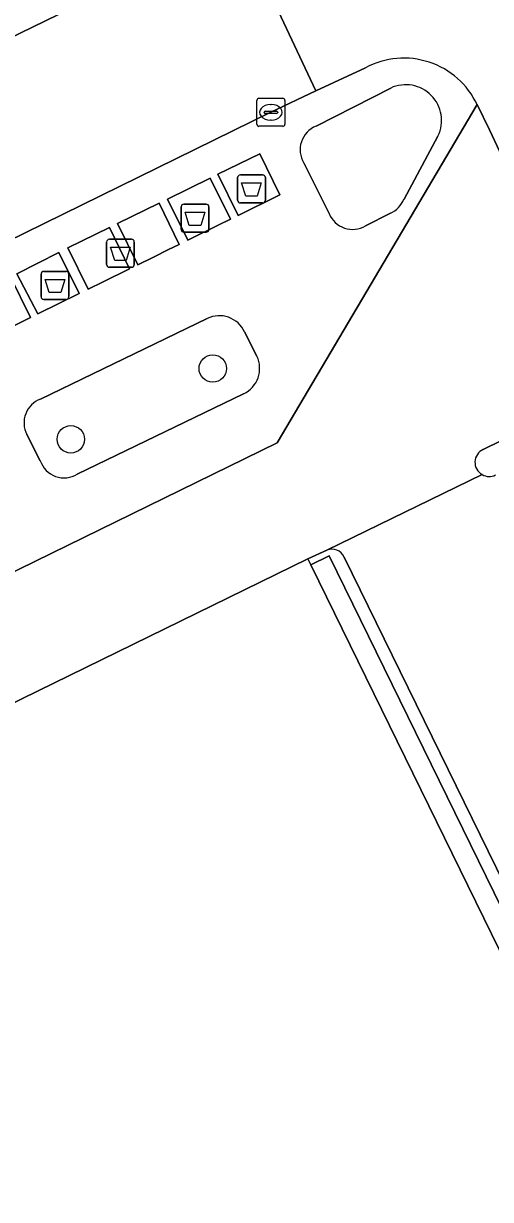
# Model space of a CAD drawing. Extents: x 160455 to 162082, y 388339 to 389736.
# Drawn here: x 161032.93 to 161049.58, y 388927.07 to 388969.01 of the extents above; entities that cross this region are included whole.
import ezdxf

# ---------------------------------------------------------------- set-up
doc = ezdxf.new("R2010")
doc.units = 0
for name, color, linetype in [('IMGEO_Afval_apart_plaats', 7, 'Continuous'), ('IMGEO_Boom', 7, 'Continuous'), ('IMGEO_Groenvoorziening', 7, 'Continuous'), ('IMGEO_Kolk', 7, 'Continuous'), ('IMGEO_Pand', 7, 'Continuous'), ('IMGEO_Parkeervlak_open', 7, 'Continuous'), ('IMGEO_Rijbaan_lokaal_gesloten', 7, 'Continuous'), ('IMGEO_Rijbaan_lokaal_open', 7, 'Continuous'), ('IMGEO_Verkeerseiland_open', 7, 'Continuous'), ('IMGEO_Voetpad_gesloten', 7, 'Continuous'), ('IMGEO_Voetpad_open', 7, 'Continuous')]:
    doc.layers.add(name, color=color, linetype=linetype)

msp = doc.modelspace()

# ---------------------------------------------------------------- linework, layer by layer
at = {"layer": 'IMGEO_Afval_apart_plaats'}
for p, q in [((161040.565, 388962.715), (161040.565, 388963.515)), ((161040.565, 388963.515), (161040.565, 388962.715)), ((161040.665, 388963.615), (161041.455, 388963.615)), ((161041.455, 388963.615), (161040.665, 388963.615)), ((161041.555, 388963.515), (161041.555, 388962.715)), ((161041.555, 388962.715), (161041.555, 388963.515)), ((161038.552, 388961.67), (161038.552, 388962.47)), ((161038.552, 388962.47), (161038.552, 388961.67)), ((161038.652, 388962.57), (161039.442, 388962.57)), ((161039.442, 388962.57), (161038.652, 388962.57)), ((161039.542, 388962.47), (161039.542, 388961.67)), ((161039.542, 388961.67), (161039.542, 388962.47)), ((161041.455, 388962.615), (161040.665, 388962.615)), ((161040.665, 388962.615), (161041.455, 388962.615)), ((161039.442, 388961.57), (161038.652, 388961.57)), ((161038.652, 388961.57), (161039.442, 388961.57)), ((161035.893, 388960.418), (161035.893, 388961.218)), ((161035.893, 388961.218), (161035.893, 388960.418)), ((161035.993, 388961.318), (161036.783, 388961.318)), ((161036.783, 388961.318), (161035.993, 388961.318)), ((161036.883, 388961.218), (161036.883, 388960.418)), ((161036.883, 388960.418), (161036.883, 388961.218)), ((161036.783, 388960.318), (161035.993, 388960.318)), ((161035.993, 388960.318), (161036.783, 388960.318)), ((161033.559, 388959.271), (161033.559, 388960.071)), ((161033.559, 388960.071), (161033.559, 388959.271)), ((161033.659, 388960.171), (161034.449, 388960.171)), ((161034.449, 388960.171), (161033.659, 388960.171)), ((161034.549, 388960.071), (161034.549, 388959.271)), ((161034.549, 388959.271), (161034.549, 388960.071)), ((161034.449, 388959.171), (161033.659, 388959.171)), ((161033.659, 388959.171), (161034.449, 388959.171))]:
    msp.add_line(p, q, dxfattribs=at)
for points in [[(161040.708, 388963.329), (161041.412, 388963.329), (161041.263, 388962.859), (161040.857, 388962.859), (161040.708, 388963.329)], [(161038.695, 388962.284), (161039.399, 388962.284), (161039.25, 388961.814), (161038.844, 388961.814), (161038.695, 388962.284)], [(161036.036, 388961.032), (161036.74, 388961.032), (161036.591, 388960.562), (161036.185, 388960.562), (161036.036, 388961.032)], [(161033.702, 388959.885), (161034.406, 388959.885), (161034.257, 388959.415), (161033.851, 388959.415), (161033.702, 388959.885)]]:
    msp.add_lwpolyline(points, dxfattribs=at)
for centre, start, end in [((161040.665, 388963.515), 90, 180), ((161040.665, 388963.515), 90, 180), ((161041.455, 388963.515), 0, 90), ((161041.455, 388963.515), 360, 90), ((161038.652, 388962.47), 90, 180), ((161038.652, 388962.47), 90, 180), ((161039.442, 388962.47), 0, 90), ((161039.442, 388962.47), 360, 90), ((161040.665, 388962.715), 180, 270), ((161040.665, 388962.715), 180, 270), ((161041.455, 388962.715), 270, 0), ((161041.455, 388962.715), 270, 0), ((161038.652, 388961.67), 180, 270), ((161038.652, 388961.67), 180, 270), ((161039.442, 388961.67), 270, 0), ((161039.442, 388961.67), 270, 0), ((161035.993, 388961.218), 90, 180), ((161035.993, 388961.218), 90, 180), ((161036.783, 388961.218), 0, 90), ((161036.783, 388961.218), 360, 90), ((161035.993, 388960.418), 180, 270), ((161035.993, 388960.418), 180, 270), ((161036.783, 388960.418), 270, 0), ((161036.783, 388960.418), 270, 0), ((161033.659, 388960.071), 90, 180), ((161033.659, 388960.071), 90, 180), ((161034.449, 388960.071), 0, 90), ((161034.449, 388960.071), 360, 90), ((161033.659, 388959.271), 180, 270), ((161033.659, 388959.271), 180, 270), ((161034.449, 388959.271), 270, 0), ((161034.449, 388959.271), 270, 0)]:
    msp.add_arc(centre, 0.1, start, end, dxfattribs=at)
at = {"layer": 'IMGEO_Boom'}
for centre in [(161039.68, 388956.706), (161034.618, 388954.182)]:
    msp.add_circle(centre, 0.489, dxfattribs=at)
at = {"layer": 'IMGEO_Groenvoorziening'}
for points in [[(161046.026, 388966.71), (161043.363, 388965.353)], [(161046.5, 388962.745), (161047.71, 388965)], [(161042.925, 388964.038), (161043.826, 388962.233)], [(161045.13, 388961.794), (161046.016, 388962.246)], [(161039.479, 388958.492), (161033.534, 388955.618)], [(161041.255, 388957.148), (161040.813, 388958.015)], [(161034.85, 388952.942), (161040.78, 388955.8)], [(161033.049, 388954.353), (161033.53, 388953.414)]]:
    msp.add_lwpolyline(points, dxfattribs=at)
for centre, radius, start, end in [((161046.564, 388965.555), 1.274, 334.1555, 114.9666), ((161043.706, 388964.508), 0.912, 112.1124, 211.0438), ((161045.602, 388963.131), 0.977, 295.0375, 336.7109), ((161044.671, 388962.587), 0.916, 202.7409, 300.0469), ((161039.913, 388957.601), 0.991, 24.7109, 115.9379), ((161040.337, 388956.714), 1.015, 295.8583, 25.3195), ((161033.858, 388954.768), 0.909, 110.862, 207.1845), ((161034.378, 388953.703), 0.896, 198.8253, 301.823)]:
    msp.add_arc(centre, radius, start, end, dxfattribs=at)
at = {"layer": 'IMGEO_Kolk'}
for p, q in [((161041.252, 388965.42), (161041.252, 388966.272)), ((161041.327, 388966.346), (161042.179, 388966.346)), ((161042.253, 388966.272), (161042.253, 388965.42)), ((161041.511, 388965.84), (161041.511, 388965.852)), ((161041.949, 388965.803), (161041.551, 388965.803)), ((161041.554, 388965.889), (161041.952, 388965.889)), ((161041.74, 388966.126), (161041.765, 388966.126)), ((161041.995, 388965.852), (161041.995, 388965.84)), ((161042.179, 388965.346), (161041.327, 388965.346)), ((161041.763, 388965.566), (161041.738, 388965.566))]:
    msp.add_line(p, q, dxfattribs=at)
for points in [[(161041.252, 388965.42), (161041.252, 388966.272)], [(161041.327, 388966.346), (161042.179, 388966.346)], [(161042.253, 388966.272), (161042.253, 388965.42)], [(161042.179, 388965.346), (161041.327, 388965.346)]]:
    msp.add_lwpolyline(points, dxfattribs=at)
for centre, radius, start, end in [((161041.329, 388966.27), 0.0765, 91.552, 178.448), ((161041.329, 388966.27), 0.0765, 91.552, 178.448), ((161042.177, 388966.27), 0.0765, 1.552, 88.448), ((161042.177, 388966.27), 0.0765, 1.552, 88.448), ((161041.551, 388965.849), 0.0403, 85.8775, 175.7526), ((161041.548, 388965.839), 0.0366, 178.938, 274.7102), ((161041.952, 388965.846), 0.043, 264.8664, 352.4533), ((161041.956, 388965.851), 0.0386, 1.7309, 96.639), ((161041.329, 388965.422), 0.0765, 181.552, 268.448), ((161041.329, 388965.422), 0.0765, 181.552, 268.448), ((161042.177, 388965.422), 0.0765, 271.552, 358.448), ((161042.177, 388965.422), 0.0765, 271.552, 358.448)]:
    msp.add_arc(centre, radius, start, end, dxfattribs=at)
for centre, major_axis, ratio, start_param, end_param in [((161041.739, 388965.846), (-0.387, 0.002), 0.722429, 4.712389, 7.853982), ((161041.764, 388965.846), (-0.39, 0.002), 0.717154, 1.570796, 4.712389)]:
    msp.add_ellipse(centre, major_axis=major_axis, ratio=ratio, start_param=start_param, end_param=end_param, dxfattribs=at)
at = {"layer": 'IMGEO_Pand'}
msp.add_lwpolyline([(161031.239, 388874.779), (161034.136, 388868.832), (161033.714, 388868.627), (161036.467, 388862.968), (161049.922, 388869.552), (161044.564, 388880.547), (161064.755, 388890.424), (161070.753, 388893.358), (161070.631, 388893.593), (161069.218, 388896.474), (161068.51, 388897.934), (161065.572, 388903.941), (161065.308, 388904.487), (161043.174, 388949.703), (161043.069, 388949.917), (161032.31, 388944.65)], dxfattribs=at)
at = {"layer": 'IMGEO_Parkeervlak_open'}
msp.add_lwpolyline([(161018.619, 388961.765), (161020.479, 388962.67), (161038.277, 388971.349), (161040.592, 388972.483), (161039.825, 388974.112), (161020.375, 388964.585)], dxfattribs=at)
at = {"layer": 'IMGEO_Rijbaan_lokaal_gesloten'}
msp.add_lwpolyline([(161024.896, 388957.574), (161041.753, 388965.847), (161043.355, 388966.612), (161040.592, 388972.483), (161038.277, 388971.349), (161020.479, 388962.67)], dxfattribs=at)
at = {"layer": 'IMGEO_Rijbaan_lokaal_open'}
for points in [[(161055.305, 388972.374), (161056.712, 388973.064), (161053.753, 388978.937), (161053.442, 388978.785), (161048.483, 388976.349), (161040.592, 388972.483), (161043.355, 388966.612), (161045.128, 388967.436)], [(161049.108, 388966.119), (161049.546, 388965.223), (161053.85, 388956.046), (161054.268, 388955.214), (161054.651, 388954.422), (161054.808, 388954.504), (161058.801, 388956.582), (161053.587, 388967.26)], [(161049.324, 388953.82), (161053.85, 388956.046), (161049.546, 388965.223), (161049.108, 388966.119), (161041.976, 388954.054), (161030.463, 388948.422), (161032.31, 388944.65), (161043.069, 388949.917), (161043.75, 388950.227), (161049.286, 388952.925)], [(161049.286, 388952.925), (161043.75, 388950.227)], [(161044.365, 388949.979), (161065.22, 388907.402)]]:
    msp.add_lwpolyline(points, dxfattribs=at)
for centre, radius, start, end in [((161046.493, 388964.888), 2.891, 25.2098, 118.171), ((161049.53, 388953.363), 0.501, 114.2413, 240.8963), ((161049.54, 388953.349), 0.494, 239.0849, 297.3427), ((161043.931, 388949.79), 0.473, 23.5091, 112.5672)]:
    msp.add_arc(centre, radius, start, end, dxfattribs=at)
at = {"layer": 'IMGEO_Verkeerseiland_open'}
for points in [[(161052.373, 388954.44), (161053.346, 388954.907), (161053.407, 388954.782), (161054.268, 388955.214), (161053.85, 388956.046), (161049.324, 388953.82)], [(161043.75, 388950.227), (161043.069, 388949.917), (161043.174, 388949.703), (161043.834, 388950.031), (161065.96, 388904.804), (161068.179, 388905.883)], [(161068.276, 388905.655), (161068.179, 388905.883), (161065.96, 388904.804), (161043.834, 388950.031), (161043.174, 388949.703), (161065.308, 388904.487), (161065.572, 388903.941), (161067.991, 388905.138)], [(161065.22, 388907.402), (161044.365, 388949.979)]]:
    msp.add_lwpolyline(points, dxfattribs=at)
for centre, radius, start, end in [((161049.53, 388953.363), 0.501, 114.2413, 240.8963), ((161049.54, 388953.349), 0.494, 239.0849, 297.3427), ((161043.931, 388949.79), 0.473, 23.5091, 112.5672)]:
    msp.add_arc(centre, radius, start, end, dxfattribs=at)
at = {"layer": 'IMGEO_Voetpad_gesloten'}
for points in [[(161041.354, 388964.37), (161039.866, 388963.638), (161040.589, 388962.169), (161042.076, 388962.901)], [(161038.064, 388962.752), (161038.786, 388961.283), (161039.901, 388961.832), (161040.311, 388962.033), (161039.589, 388963.502)], [(161037.764, 388962.605), (161036.284, 388961.878), (161037.008, 388960.408), (161037.569, 388960.684), (161038.106, 388960.949), (161038.486, 388961.135)], [(161035.994, 388961.735), (161034.512, 388961.006), (161035.234, 388959.537), (161035.773, 388959.801), (161036.717, 388960.265)], [(161033.44, 388958.655), (161034.918, 388959.381), (161034.195, 388960.851), (161032.695, 388960.085)], [(161032.461, 388959.998), (161030.979, 388959.269), (161031.701, 388957.8), (161032.901, 388958.39), (161033.183, 388958.528)]]:
    msp.add_lwpolyline(points, close=True, dxfattribs=at)
at = {"layer": 'IMGEO_Voetpad_open'}
for points in [[(161045.128, 388967.436), (161043.355, 388966.612), (161041.753, 388965.847), (161024.896, 388957.574)], [(161043.363, 388965.353), (161046.026, 388966.71)], [(160998.571, 388937.24), (161000, 388937.384), (161009.953, 388938.385), (161013.333, 388939.986), (161012.156, 388942.339), (161029.368, 388950.767), (161030.463, 388948.422), (161041.976, 388954.054), (161049.108, 388966.119)], [(161047.71, 388965), (161046.5, 388962.745)], [(161043.826, 388962.233), (161042.925, 388964.038)], [(161046.016, 388962.246), (161045.13, 388961.794)], [(161033.534, 388955.618), (161039.479, 388958.492)], [(161040.813, 388958.015), (161041.255, 388957.148)], [(161040.78, 388955.8), (161034.85, 388952.942)], [(161033.53, 388953.414), (161033.049, 388954.353)]]:
    msp.add_lwpolyline(points, dxfattribs=at)
for points in [[(161039.866, 388963.638), (161041.354, 388964.37), (161042.076, 388962.901), (161040.589, 388962.169)], [(161038.064, 388962.752), (161039.589, 388963.502), (161040.311, 388962.033), (161039.901, 388961.832), (161038.786, 388961.283)], [(161036.284, 388961.878), (161037.764, 388962.605), (161038.486, 388961.135), (161038.106, 388960.949), (161037.569, 388960.684), (161037.008, 388960.408)], [(161035.234, 388959.537), (161034.512, 388961.006), (161035.994, 388961.735), (161036.717, 388960.265), (161035.773, 388959.801)], [(161033.44, 388958.655), (161032.695, 388960.085), (161034.195, 388960.851), (161034.918, 388959.381)], [(161033.183, 388958.528), (161032.901, 388958.39), (161031.701, 388957.8), (161030.979, 388959.269), (161032.461, 388959.998)]]:
    msp.add_lwpolyline(points, close=True, dxfattribs=at)
for centre, radius, start, end in [((161046.493, 388964.888), 2.891, 25.2098, 118.171), ((161046.564, 388965.555), 1.274, 334.1555, 114.9666), ((161043.706, 388964.508), 0.912, 112.1124, 211.0438), ((161045.602, 388963.131), 0.977, 295.0375, 336.7109), ((161044.671, 388962.587), 0.916, 202.7409, 300.0469), ((161039.913, 388957.601), 0.991, 24.7109, 115.9379), ((161040.337, 388956.714), 1.015, 295.8583, 25.3195), ((161033.858, 388954.768), 0.909, 110.862, 207.1845), ((161034.378, 388953.703), 0.896, 198.8253, 301.823)]:
    msp.add_arc(centre, radius, start, end, dxfattribs=at)

doc.saveas('drawing.dxf')
